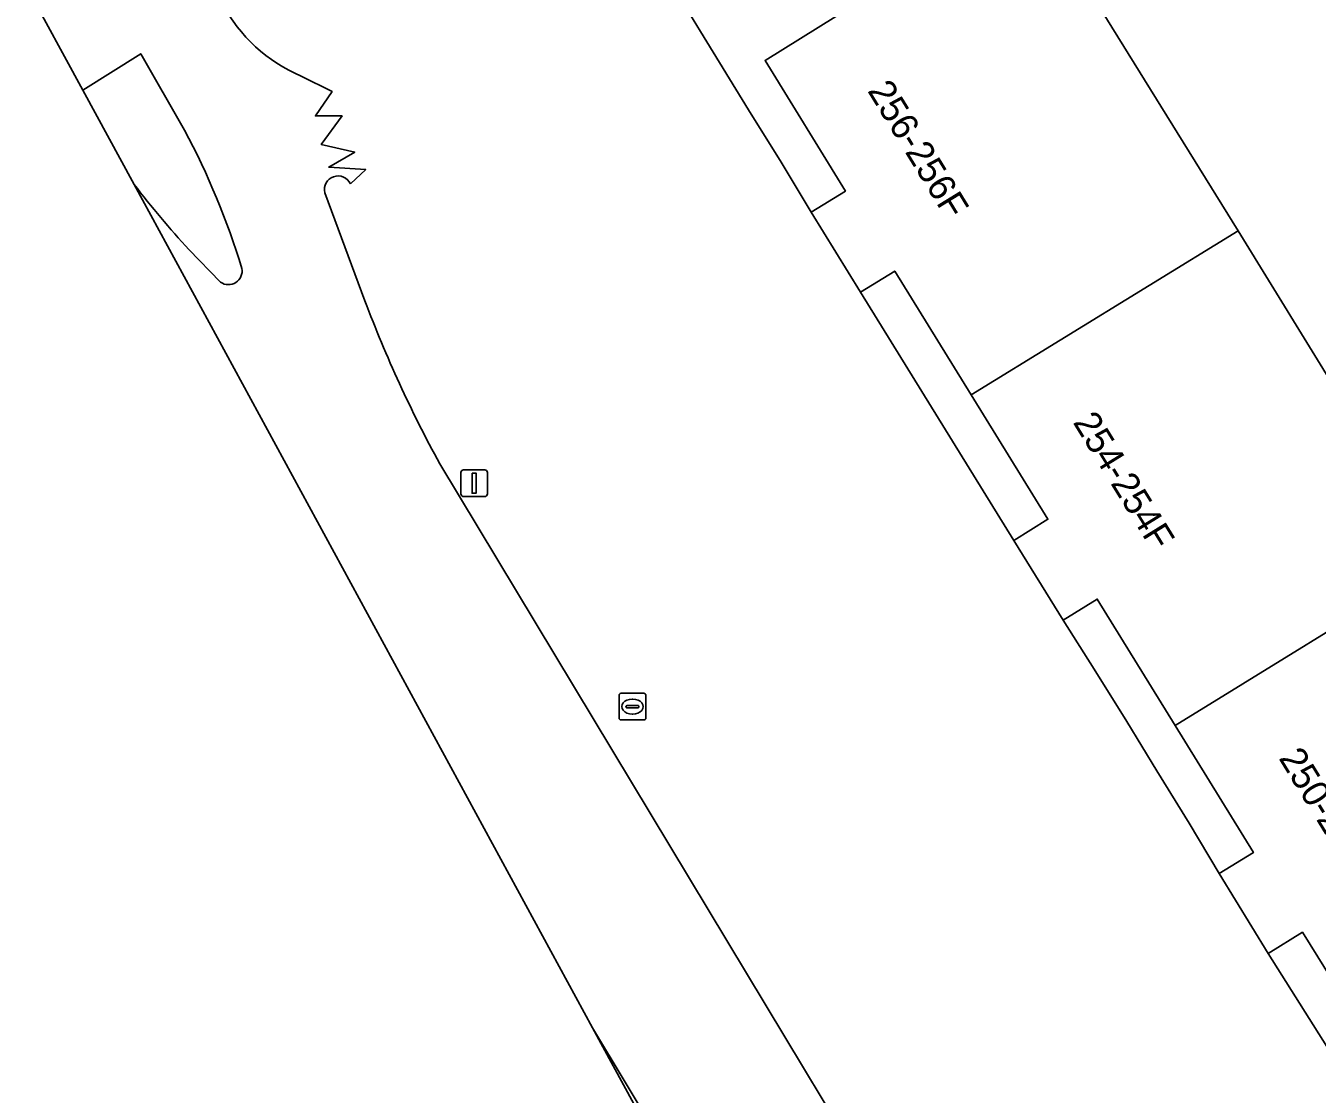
# Model space of a CAD drawing. Extents: x 160377 to 161131, y 383938 to 384853.
# Drawn here: x 160479.61 to 160527.84, y 384536.41 to 384576.33 of the extents above; entities that cross this region are included whole.
import ezdxf

# ---------------------------------------------------------------- set-up
doc = ezdxf.new("R2010")
doc.units = 0
for name, color, linetype in [('IMGEO_Erf', 7, 'Continuous'), ('IMGEO_Kolk', 7, 'Continuous'), ('IMGEO_Lichtmast', 7, 'Continuous'), ('IMGEO_Muur', 7, 'Continuous'), ('IMGEO_Oever', 7, 'Continuous'), ('IMGEO_Pand', 7, 'Continuous'), ('IMGEO_Pand_nummerreeks', 7, 'Continuous'), ('IMGEO_Rijbaan_lokaal_gesloten', 7, 'Continuous'), ('IMGEO_Terreindeel_zand', 7, 'Continuous'), ('IMGEO_Verkeerseiland_groen', 7, 'Continuous')]:
    doc.layers.add(name, color=color, linetype=linetype)

msp = doc.modelspace()

# ---------------------------------------------------------------- linework, layer by layer
at = {"layer": 'IMGEO_Erf'}
msp.add_lwpolyline([(160529.128, 384601.114), (160524.882, 384597.562), (160522.725, 384600.14), (160517.353, 384595.645), (160512.392, 384591.494), (160507.348, 384597.523), (160505.417, 384595.87), (160502.163, 384599.769), (160502.012, 384599.678), (160505.28, 384594.383), (160512.52, 384582.651), (160504.131, 384577.228), (160504.808, 384576.111), (160506.603, 384573.183), (160507.822, 384571.227), (160508.949, 384569.364), (160510.226, 384570.151), (160507.222, 384575.031), (160517.125, 384581.202), (160524.89, 384568.667), (160532.493, 384556.307)], dxfattribs=at)
for points in [[(160514.921, 384562.535), (160512.067, 384567.164), (160510.79, 384566.377), (160516.511, 384557.098), (160517.787, 384557.886)], [(160522.536, 384550.182), (160519.629, 384554.903), (160518.353, 384554.115), (160519.516, 384552.287), (160520.732, 384550.328), (160521.851, 384548.487), (160523.059, 384546.528), (160524.183, 384544.647), (160525.46, 384545.434)], [(160526.018, 384541.668), (160529.073, 384536.806), (160530.32, 384537.584), (160527.295, 384542.455)]]:
    msp.add_lwpolyline(points, close=True, dxfattribs=at)
at = {"layer": 'IMGEO_Kolk'}
for p, q in [((160501.769, 384550.462), (160501.769, 384551.314)), ((160501.844, 384551.388), (160502.696, 384551.388)), ((160502.77, 384551.314), (160502.77, 384550.462)), ((160502.028, 384550.882), (160502.028, 384550.894)), ((160502.466, 384550.845), (160502.068, 384550.845)), ((160502.071, 384550.931), (160502.469, 384550.931)), ((160502.257, 384551.168), (160502.282, 384551.168)), ((160502.512, 384550.894), (160502.512, 384550.882)), ((160502.696, 384550.388), (160501.844, 384550.388)), ((160502.28, 384550.608), (160502.255, 384550.608))]:
    msp.add_line(p, q, dxfattribs=at)
for points in [[(160501.769, 384550.462), (160501.769, 384551.314)], [(160501.844, 384551.388), (160502.696, 384551.388)], [(160502.77, 384551.314), (160502.77, 384550.462)], [(160502.696, 384550.388), (160501.844, 384550.388)]]:
    msp.add_lwpolyline(points, dxfattribs=at)
for centre, radius, start, end in [((160501.846, 384551.312), 0.0765, 91.552, 178.448), ((160501.846, 384551.312), 0.0765, 91.552, 178.448), ((160502.694, 384551.312), 0.0765, 1.552, 88.448), ((160502.694, 384551.312), 0.0765, 1.552, 88.448), ((160502.068, 384550.891), 0.0403, 85.8775, 175.7526), ((160502.065, 384550.881), 0.0366, 178.938, 274.7102), ((160502.469, 384550.888), 0.043, 264.8664, 352.4533), ((160502.473, 384550.893), 0.0386, 1.7309, 96.639), ((160501.846, 384550.464), 0.0765, 181.552, 268.448), ((160501.846, 384550.464), 0.0765, 181.552, 268.448), ((160502.694, 384550.464), 0.0765, 271.552, 358.448), ((160502.694, 384550.464), 0.0765, 271.552, 358.448)]:
    msp.add_arc(centre, radius, start, end, dxfattribs=at)
for centre, major_axis, ratio, start_param, end_param in [((160502.256, 384550.888), (-0.387, 0.002), 0.722429, 4.712389, 7.853982), ((160502.281, 384550.888), (-0.39, 0.002), 0.717154, 1.570796, 4.712389)]:
    msp.add_ellipse(centre, major_axis=major_axis, ratio=ratio, start_param=start_param, end_param=end_param, dxfattribs=at)
at = {"layer": 'IMGEO_Lichtmast'}
for p, q in [((160495.862, 384558.836), (160495.862, 384559.636)), ((160495.862, 384559.636), (160495.862, 384558.836)), ((160495.962, 384559.736), (160496.752, 384559.736)), ((160496.752, 384559.736), (160495.962, 384559.736)), ((160496.852, 384559.636), (160496.852, 384558.836)), ((160496.852, 384558.836), (160496.852, 384559.636)), ((160496.752, 384558.736), (160495.962, 384558.736)), ((160495.962, 384558.736), (160496.752, 384558.736))]:
    msp.add_line(p, q, dxfattribs=at)
msp.add_lwpolyline([(160496.282, 384559.611), (160496.432, 384559.611), (160496.432, 384558.861), (160496.282, 384558.861), (160496.282, 384559.611)], dxfattribs=at)
for centre, start, end in [((160495.962, 384559.636), 90, 180), ((160495.962, 384559.636), 90, 180), ((160496.752, 384559.636), 0, 90), ((160496.752, 384559.636), 360, 90), ((160495.962, 384558.836), 180, 270), ((160495.962, 384558.836), 180, 270), ((160496.752, 384558.836), 270, 0), ((160496.752, 384558.836), 270, 0)]:
    msp.add_arc(centre, 0.1, start, end, dxfattribs=at)
at = {"layer": 'IMGEO_Muur'}
for points in [[(160507.822, 384571.227), (160506.603, 384573.183)], [(160520.732, 384550.328), (160519.516, 384552.287)], [(160523.059, 384546.528), (160521.851, 384548.487)]]:
    msp.add_lwpolyline(points, dxfattribs=at)
at = {"layer": 'IMGEO_Oever'}
msp.add_lwpolyline([(160500.777, 384538.881), (160505.019, 384531.072), (160521.234, 384504.924), (160521.23, 384504.949), (160519.448, 384507.814), (160500.777, 384538.881)], dxfattribs=at)
at = {"layer": 'IMGEO_Pand'}
for points in [[(160517.125, 384581.202), (160507.222, 384575.031), (160510.226, 384570.151), (160508.949, 384569.364), (160510.79, 384566.377), (160512.067, 384567.164), (160514.921, 384562.535), (160524.89, 384568.667)], [(160524.89, 384568.667), (160514.921, 384562.535), (160517.787, 384557.886), (160516.511, 384557.098), (160518.353, 384554.115), (160519.629, 384554.903), (160522.536, 384550.182), (160532.493, 384556.307)], [(160532.493, 384556.307), (160522.536, 384550.182), (160525.46, 384545.434), (160524.183, 384544.647), (160526.018, 384541.668), (160527.295, 384542.455), (160530.32, 384537.584), (160540.234, 384543.722)]]:
    msp.add_lwpolyline(points, close=True, dxfattribs=at)
at = {"layer": 'IMGEO_Rijbaan_lokaal_gesloten'}
for points in [[(160479.821, 384579.947), (160480.755, 384579.203), (160481.038, 384578.726), (160479.612, 384577.847), (160481.745, 384573.919), (160483.902, 384575.283), (160485.541, 384572.423)], [(160491.737, 384570.419), (160492.305, 384570.952), (160490.926, 384571.046), (160491.898, 384571.61), (160490.644, 384571.892), (160491.427, 384572.957), (160490.425, 384572.957), (160491.051, 384573.866), (160489.897, 384574.45)], [(160483.656, 384570.402), (160500.777, 384538.881)], [(160492.278, 384566.053), (160490.774, 384570.091)], [(160486.885, 384566.745), (160485.704, 384567.962)], [(160500.777, 384538.881), (160519.448, 384507.814), (160521.23, 384504.949), (160522.171, 384504.995), (160523.507, 384505.061), (160525.458, 384504.755), (160522.981, 384513.599), (160495.075, 384559.958)]]:
    msp.add_lwpolyline(points, dxfattribs=at)
for centre, radius, start, end in [((160492.209, 384579.929), 5.947, 207.825, 247.1206), ((160459.951, 384558.789), 28.995, 16.9822, 28.0478), ((160491.272, 384570.205), 0.511, 24.6816, 192.9363), ((160513.93, 384593.739), 38.225, 217.6276, 222.4038), ((160487.177, 384567.167), 0.513, 235.3614, 10.1744), ((160536.553, 384582.682), 47.295, 200.5849, 208.7159)]:
    msp.add_arc(centre, radius, start, end, dxfattribs=at)
at = {"layer": 'IMGEO_Terreindeel_zand'}
for points in [[(160510.79, 384566.377), (160508.949, 384569.364), (160507.822, 384571.227), (160506.603, 384573.183), (160504.808, 384576.111), (160504.131, 384577.228), (160498.268, 384586.847), (160498.003, 384586.686), (160497.439, 384587.611), (160498.25, 384588.106), (160496.622, 384590.776), (160495.81, 384590.283), (160495.246, 384591.211), (160495.511, 384591.372), (160493.558, 384594.558), (160491.408, 384597.99)], [(160489.897, 384574.45), (160491.051, 384573.866), (160490.425, 384572.957), (160491.427, 384572.957), (160490.644, 384571.892), (160491.898, 384571.61), (160490.926, 384571.046), (160492.305, 384570.952), (160491.737, 384570.419)], [(160490.774, 384570.091), (160492.278, 384566.053)], [(160529.857, 384504.645), (160524.92, 384515.616), (160524.884, 384515.676), (160515.587, 384531.026), (160518.595, 384529.887), (160518.345, 384533.333), (160520.789, 384531.077), (160521.2, 384534.243), (160525.489, 384531.265), (160524.737, 384535.778), (160530.127, 384532.581), (160530.838, 384533.648), (160530.947, 384533.721), (160530.566, 384534.345), (160529.073, 384536.806), (160526.018, 384541.668), (160524.183, 384544.647), (160523.059, 384546.528), (160521.851, 384548.487), (160520.732, 384550.328), (160519.516, 384552.287), (160518.353, 384554.115), (160516.511, 384557.098), (160510.79, 384566.377)], [(160495.075, 384559.958), (160522.981, 384513.599), (160531.203, 384500), (160531.875, 384498.906), (160531.86, 384500.998)]]:
    msp.add_lwpolyline(points, dxfattribs=at)
for centre, radius, start, end in [((160492.209, 384579.929), 5.947, 207.825, 247.1206), ((160491.272, 384570.205), 0.511, 24.6816, 192.9363), ((160536.553, 384582.682), 47.295, 200.5849, 208.7159)]:
    msp.add_arc(centre, radius, start, end, dxfattribs=at)
at = {"layer": 'IMGEO_Verkeerseiland_groen'}
for points in [[(160485.541, 384572.423), (160483.902, 384575.283), (160481.745, 384573.919), (160483.656, 384570.402)], [(160485.704, 384567.962), (160486.885, 384566.745)]]:
    msp.add_lwpolyline(points, dxfattribs=at)
for centre, radius, start, end in [((160459.951, 384558.789), 28.995, 16.9822, 28.0478), ((160513.93, 384593.739), 38.225, 217.6276, 222.4038), ((160487.177, 384567.167), 0.513, 235.3614, 10.1744)]:
    msp.add_arc(centre, radius, start, end, dxfattribs=at)

# ---------------------------------------------------------------- texts
at = {"layer": 'IMGEO_Pand_nummerreeks'}
for s, rotation, p in [('256-256F', 301.5468, (160511.028, 384573.901)), ('254-254F', 301.713, (160518.702, 384561.51)), ('250-252F', 301.5354, (160526.388, 384548.963))]:
    msp.add_text(s, height=1, rotation=rotation, dxfattribs=at).set_placement(p)

doc.saveas('drawing.dxf')
